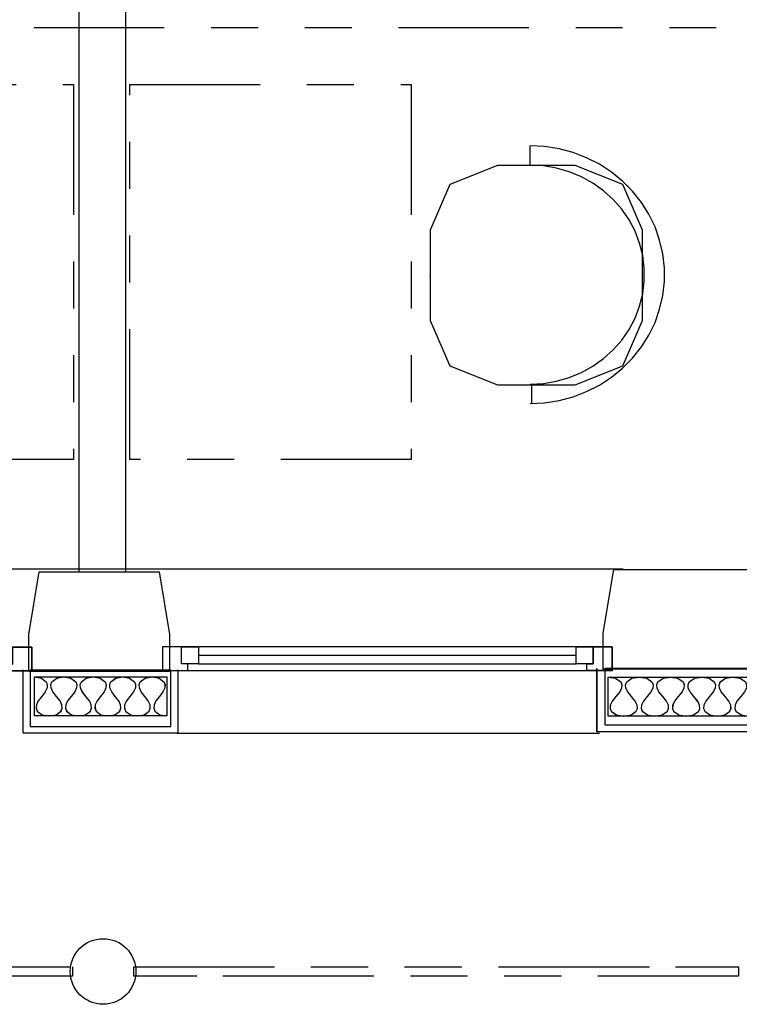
# Model space of a CAD drawing. Header units: millimetres. Extents: x -15 to 127, y -65 to 67.
# Tile 287 of 476: x 34.79 to 36.33, y 21.48 to 23.58. Entities that reach past the tile are written whole.
import ezdxf

# ---------------------------------------------------------------- set-up
doc = ezdxf.new("R2010")
doc.units = ezdxf.units.MM
doc.header["$MEASUREMENT"] = 0
doc.linetypes.add('PC_DASH_1', pattern=[0.638889, 0.277778, -0.083333, 0.055556, -0.083333, 0.055556, -0.083333])
doc.linetypes.add('PC_DASH_3', pattern=[0.055556, 0.027778, -0.027778])
doc.layers.add('structure rdc', color=7, linetype='Continuous')

# ---------------------------------------------------------------- blocks, each defined once
blk = doc.blocks.new('PD_8864')
at = {"layer": 'structure rdc', "color": 0}
for points in [[(36.0663, -24.131), (38.8288, -24.131), (38.8288, -24.2141), (36.0663, -24.2141), (36.0663, -24.131)], [(36.0663, -24.131), (36.082, -24.1336), (36.0931, -24.1413), (36.0955, -24.1472), (36.095, -24.1543), (36.091, -24.1628), (36.0829, -24.1725), (36.0748, -24.1822), (36.0708, -24.1907), (36.0703, -24.1978), (36.0727, -24.2037), (36.0838, -24.2115), (36.0995, -24.2141), (36.1153, -24.2115), (36.1264, -24.2037), (36.1288, -24.1978), (36.1282, -24.1907), (36.1242, -24.1822), (36.1162, -24.1725), (36.1081, -24.1628), (36.1041, -24.1543), (36.1036, -24.1472), (36.106, -24.1413), (36.1171, -24.1336), (36.1328, -24.131), (36.1486, -24.1336), (36.1597, -24.1413), (36.1621, -24.1472), (36.1615, -24.1543), (36.1575, -24.1628), (36.1495, -24.1725), (36.1414, -24.1822), (36.1374, -24.1907), (36.1369, -24.1978), (36.1393, -24.2037), (36.1504, -24.2115), (36.1661, -24.2141), (36.1819, -24.2115), (36.193, -24.2037), (36.1953, -24.1978), (36.1948, -24.1907), (36.1908, -24.1822), (36.1828, -24.1725), (36.1747, -24.1628), (36.1707, -24.1543), (36.1702, -24.1472), (36.1725, -24.1413), (36.1836, -24.1336), (36.1994, -24.131), (36.2151, -24.1336), (36.2263, -24.1413), (36.2286, -24.1472), (36.2281, -24.1543), (36.2241, -24.1628), (36.216, -24.1725), (36.208, -24.1822), (36.204, -24.1907), (36.2034, -24.1978), (36.2058, -24.2037), (36.2169, -24.2115), (36.2327, -24.2141), (36.2484, -24.2115), (36.2595, -24.2037), (36.2619, -24.1978), (36.2614, -24.1907), (36.2574, -24.1822), (36.2493, -24.1725), (36.2413, -24.1628), (36.2373, -24.1543), (36.2367, -24.1472), (36.2391, -24.1413), (36.2502, -24.1336), (36.266, -24.131), (36.2817, -24.1336), (36.2928, -24.1413), (36.2952, -24.1472), (36.2947, -24.1543), (36.2907, -24.1628), (36.2826, -24.1725), (36.2745, -24.1822), (36.2705, -24.1907), (36.27, -24.1978), (36.2724, -24.2037), (36.2835, -24.2115), (36.2992, -24.2141), (36.315, -24.2115), (36.3261, -24.2037), (36.3285, -24.1978), (36.328, -24.1907), (36.324, -24.1822), (36.3159, -24.1725), (36.3078, -24.1628), (36.3038, -24.1543), (36.3033, -24.1472), (36.3057, -24.1413), (36.3168, -24.1336), (36.3325, -24.131), (36.3483, -24.1336)], [(36.3492, -24.1725), (36.3411, -24.1822), (36.3371, -24.1907), (36.3366, -24.1978), (36.339, -24.2037), (36.3501, -24.2115)]]:
    blk.add_lwpolyline(points, dxfattribs=at)
blk = doc.blocks.new('PD_8865')
at = {"layer": 'structure rdc', "color": 0}
for p, q in [((36.0426, -24.2477), (36.0426, -24.1127)), ((38.8526, -24.2477), (36.0426, -24.2477))]:
    blk.add_line(p, q, dxfattribs=at)
blk = doc.blocks.new('PD_8873')
at = {"layer": 'structure rdc', "color": 0}
for points in [[(34.8421, -24.1304), (35.1245, -24.1304), (35.1245, -24.2138), (34.8421, -24.2138), (34.8421, -24.1304)], [(34.8421, -24.1304), (34.8569, -24.133), (34.8674, -24.1408), (34.8696, -24.1467), (34.8691, -24.1539), (34.8653, -24.1623), (34.8577, -24.1721), (34.8501, -24.1819), (34.8464, -24.1904), (34.8459, -24.1975), (34.8481, -24.2034), (34.8586, -24.2112), (34.8734, -24.2138), (34.8883, -24.2112), (34.8988, -24.2034), (34.901, -24.1975), (34.9005, -24.1904), (34.8967, -24.1819), (34.8891, -24.1721), (34.8815, -24.1623), (34.8777, -24.1539), (34.8772, -24.1467), (34.8795, -24.1408), (34.89, -24.133), (34.9048, -24.1304), (34.9197, -24.133), (34.9302, -24.1408), (34.9324, -24.1467), (34.9319, -24.1539), (34.9281, -24.1623), (34.9205, -24.1721), (34.9129, -24.1819), (34.9091, -24.1904), (34.9086, -24.1975), (34.9109, -24.2034), (34.9213, -24.2112), (34.9362, -24.2138), (34.951, -24.2112), (34.9615, -24.2034), (34.9638, -24.1975), (34.9633, -24.1904), (34.9595, -24.1819), (34.9519, -24.1721), (34.9443, -24.1623), (34.9405, -24.1539), (34.94, -24.1467), (34.9422, -24.1408), (34.9527, -24.133), (34.9676, -24.1304), (34.9824, -24.133), (34.9929, -24.1408), (34.9951, -24.1467), (34.9946, -24.1539), (34.9909, -24.1623), (34.9833, -24.1721), (34.9757, -24.1819), (34.9719, -24.1904), (34.9714, -24.1975), (34.9736, -24.2034), (34.9841, -24.2112), (34.9989, -24.2138), (35.0138, -24.2112), (35.0243, -24.2034), (35.0265, -24.1975), (35.026, -24.1904), (35.0222, -24.1819), (35.0146, -24.1721), (35.007, -24.1623), (35.0033, -24.1539), (35.0028, -24.1467), (35.005, -24.1408), (35.0155, -24.133), (35.0303, -24.1304), (35.0452, -24.133), (35.0557, -24.1408), (35.0579, -24.1467), (35.0574, -24.1539), (35.0536, -24.1623), (35.046, -24.1721), (35.0384, -24.1819), (35.0346, -24.1904), (35.0341, -24.1975), (35.0364, -24.2034), (35.0469, -24.2112), (35.0617, -24.2138), (35.0766, -24.2112), (35.087, -24.2034), (35.0893, -24.1975), (35.0888, -24.1904), (35.085, -24.1819), (35.0774, -24.1721), (35.0698, -24.1623), (35.066, -24.1539), (35.0655, -24.1467), (35.0677, -24.1408), (35.0782, -24.133), (35.0931, -24.1304), (35.1079, -24.133), (35.1184, -24.1408), (35.1207, -24.1467), (35.1202, -24.1539), (35.1164, -24.1623), (35.1088, -24.1721), (35.1012, -24.1819), (35.0974, -24.1904), (35.0969, -24.1975), (35.0991, -24.2034), (35.1096, -24.2112), (35.1245, -24.2138)]]:
    blk.add_lwpolyline(points, dxfattribs=at)
blk = doc.blocks.new('PD_4641')
at = {"layer": 'structure rdc', "color": 0}
for p, q in [((35.4179, -4.0853), (34.6119, -4.0853)), ((34.6119, -4.1036), (35.4179, -4.1036))]:
    blk.add_line(p, q, dxfattribs=at)
for points in [[(34.5349, -4.1173), (35.4949, -4.1173), (35.4949, -4.067), (34.5349, -4.067), (34.5349, -4.1173)], [(34.5349, -4.067), (34.5349, -4.1173), (34.5892, -4.1173), (34.5892, -4.1036), (34.5756, -4.1036), (34.5756, -4.067), (34.5349, -4.067)], [(34.5756, -4.067), (34.6119, -4.067), (34.6119, -4.1036), (34.5756, -4.1036), (34.5756, -4.067)], [(35.4179, -4.067), (35.4541, -4.067), (35.4541, -4.1036), (35.4179, -4.1036), (35.4179, -4.067)], [(35.4949, -4.067), (35.4949, -4.1173), (35.4405, -4.1173), (35.4405, -4.1036), (35.4541, -4.1036), (35.4541, -4.067), (35.4949, -4.067)]]:
    blk.add_lwpolyline(points, dxfattribs=at)
blk.add_point((35.4949, -4.1173), dxfattribs=at)
blk = doc.blocks.new('PD_4642')
at = {"layer": 'structure rdc', "color": 0}
for p, q in [((36.6566, -4.0846), (35.8505, -4.0846)), ((35.8505, -4.1029), (36.6566, -4.1029))]:
    blk.add_line(p, q, dxfattribs=at)
for points in [[(35.7736, -4.1166), (36.7336, -4.1166), (36.7336, -4.0663), (35.7736, -4.0663), (35.7736, -4.1166)], [(35.7736, -4.0663), (35.7736, -4.1166), (35.8279, -4.1166), (35.8279, -4.1029), (35.8143, -4.1029), (35.8143, -4.0663), (35.7736, -4.0663)], [(35.8143, -4.0663), (35.8505, -4.0663), (35.8505, -4.1029), (35.8143, -4.1029), (35.8143, -4.0663)], [(36.6566, -4.0663), (36.6928, -4.0663), (36.6928, -4.1029), (36.6566, -4.1029), (36.6566, -4.0663)], [(36.7336, -4.0663), (36.7336, -4.1166), (36.6792, -4.1166), (36.6792, -4.1029), (36.6928, -4.1029), (36.6928, -4.0663), (36.7336, -4.0663)]]:
    blk.add_lwpolyline(points, dxfattribs=at)
blk.add_point((36.7336, -4.1166), dxfattribs=at)
blk = doc.blocks.new('PD_4644')
at = {"layer": 'structure rdc', "color": 0}
for points in [[(35.5006, -4.1304), (35.783, -4.1304), (35.783, -4.2138), (35.5006, -4.2138), (35.5006, -4.1304)], [(35.5006, -4.1304), (35.5155, -4.133), (35.5259, -4.1408), (35.5282, -4.1467), (35.5277, -4.1539), (35.5239, -4.1623), (35.5163, -4.1721), (35.5087, -4.1819), (35.5049, -4.1904), (35.5044, -4.1975), (35.5067, -4.2034), (35.5171, -4.2112), (35.532, -4.2138), (35.5468, -4.2112), (35.5573, -4.2034), (35.5596, -4.1975), (35.5591, -4.1904), (35.5553, -4.1819), (35.5477, -4.1721), (35.5401, -4.1623), (35.5363, -4.1539), (35.5358, -4.1467), (35.538, -4.1408), (35.5485, -4.133), (35.5634, -4.1304), (35.5782, -4.133), (35.5887, -4.1408), (35.5909, -4.1467), (35.5904, -4.1539), (35.5867, -4.1623), (35.5791, -4.1721), (35.5715, -4.1819), (35.5677, -4.1904), (35.5672, -4.1975), (35.5694, -4.2034), (35.5799, -4.2112), (35.5947, -4.2138), (35.6096, -4.2112), (35.6201, -4.2034), (35.6223, -4.1975), (35.6218, -4.1904), (35.618, -4.1819), (35.6104, -4.1721), (35.6028, -4.1623), (35.5991, -4.1539), (35.5986, -4.1467), (35.6008, -4.1408), (35.6113, -4.133), (35.6261, -4.1304), (35.641, -4.133), (35.6515, -4.1408), (35.6537, -4.1467), (35.6532, -4.1539), (35.6494, -4.1623), (35.6418, -4.1721), (35.6342, -4.1819), (35.6304, -4.1904), (35.6299, -4.1975), (35.6322, -4.2034), (35.6426, -4.2112), (35.6575, -4.2138), (35.6724, -4.2112), (35.6828, -4.2034), (35.6851, -4.1975), (35.6846, -4.1904), (35.6808, -4.1819), (35.6732, -4.1721), (35.6656, -4.1623), (35.6618, -4.1539), (35.6613, -4.1467), (35.6635, -4.1408), (35.674, -4.133), (35.6889, -4.1304), (35.7037, -4.133), (35.7142, -4.1408), (35.7165, -4.1467), (35.716, -4.1539), (35.7122, -4.1623), (35.7046, -4.1721), (35.697, -4.1819), (35.6932, -4.1904), (35.6927, -4.1975), (35.6949, -4.2034), (35.7054, -4.2112), (35.7203, -4.2138), (35.7351, -4.2112), (35.7456, -4.2034), (35.7478, -4.1975), (35.7473, -4.1904), (35.7436, -4.1819), (35.736, -4.1721), (35.7283, -4.1623), (35.7246, -4.1539), (35.7241, -4.1467), (35.7263, -4.1408), (35.7368, -4.133), (35.7516, -4.1304), (35.7665, -4.133), (35.777, -4.1408), (35.7792, -4.1467), (35.7787, -4.1539), (35.7749, -4.1623), (35.7673, -4.1721), (35.7597, -4.1819), (35.7559, -4.1904), (35.7554, -4.1975), (35.7577, -4.2034), (35.7682, -4.2112), (35.783, -4.2138)]]:
    blk.add_lwpolyline(points, dxfattribs=at)
blk = doc.blocks.new('PD_4643')
at = {"layer": 'structure rdc', "color": 0}
for p, q in [((35.4768, -4.2504), (35.4768, -4.1154)), ((35.8068, -4.1154), (35.8068, -4.2504)), ((35.8068, -4.2504), (35.4768, -4.2504))]:
    blk.add_line(p, q, dxfattribs=at)
blk.add_lwpolyline([(35.7917, -4.2363), (35.7917, -4.1163), (35.4917, -4.1163), (35.4917, -4.2363), (35.7917, -4.2363)], dxfattribs=at)
at = {"layer": 'structure rdc'}
blk.add_blockref('PD_4644', (0, 0), dxfattribs=at)
blk = doc.blocks.new('PD_4909')
at = {"layer": 'structure rdc', "color": 0}
for points in [[(36.7248, -4.131), (39.4874, -4.131), (39.4874, -4.2141), (36.7248, -4.2141), (36.7248, -4.131)], [(36.7248, -4.131), (36.7406, -4.1336), (36.7517, -4.1413), (36.754, -4.1472), (36.7535, -4.1543), (36.7495, -4.1628), (36.7415, -4.1725), (36.7334, -4.1822), (36.7294, -4.1907), (36.7289, -4.1978), (36.7312, -4.2037), (36.7423, -4.2115), (36.7581, -4.2141), (36.7738, -4.2115), (36.785, -4.2037), (36.7873, -4.1978), (36.7868, -4.1907), (36.7828, -4.1822), (36.7747, -4.1725), (36.7667, -4.1628), (36.7627, -4.1543), (36.7622, -4.1472), (36.7645, -4.1413), (36.7756, -4.1336), (36.7914, -4.131), (36.8071, -4.1336), (36.8182, -4.1413), (36.8206, -4.1472), (36.8201, -4.1543), (36.8161, -4.1628), (36.808, -4.1725), (36.8, -4.1822), (36.796, -4.1907), (36.7954, -4.1978), (36.7978, -4.2037), (36.8089, -4.2115), (36.8247, -4.2141), (36.8404, -4.2115), (36.8515, -4.2037), (36.8539, -4.1978), (36.8534, -4.1907), (36.8494, -4.1822), (36.8413, -4.1725), (36.8332, -4.1628), (36.8292, -4.1543), (36.8287, -4.1472), (36.8311, -4.1413), (36.8422, -4.1336), (36.858, -4.131), (36.8737, -4.1336), (36.8848, -4.1413), (36.8872, -4.1472), (36.8867, -4.1543), (36.8827, -4.1628), (36.8746, -4.1725), (36.8665, -4.1822), (36.8625, -4.1907), (36.862, -4.1978), (36.8644, -4.2037), (36.8755, -4.2115), (36.8912, -4.2141), (36.907, -4.2115), (36.9181, -4.2037), (36.9205, -4.1978), (36.9199, -4.1907), (36.9159, -4.1822), (36.9079, -4.1725), (36.8998, -4.1628), (36.8958, -4.1543), (36.8953, -4.1472), (36.8977, -4.1413), (36.9088, -4.1336), (36.9245, -4.131), (36.9403, -4.1336), (36.9514, -4.1413), (36.9538, -4.1472), (36.9532, -4.1543), (36.9492, -4.1628), (36.9412, -4.1725), (36.9331, -4.1822), (36.9291, -4.1907), (36.9286, -4.1978), (36.9309, -4.2037), (36.9421, -4.2115), (36.9578, -4.2141), (36.9736, -4.2115), (36.9847, -4.2037), (36.987, -4.1978), (36.9865, -4.1907), (36.9825, -4.1822), (36.9744, -4.1725), (36.9664, -4.1628), (36.9624, -4.1543), (36.9619, -4.1472), (36.9642, -4.1413), (36.9753, -4.1336), (36.9911, -4.131), (37.0068, -4.1336), (37.0179, -4.1413), (37.0203, -4.1472), (37.0198, -4.1543), (37.0158, -4.1628), (37.0077, -4.1725), (36.9997, -4.1822), (36.9957, -4.1907), (36.9951, -4.1978), (36.9975, -4.2037), (37.0086, -4.2115), (37.0244, -4.2141), (37.0401, -4.2115), (37.0512, -4.2037), (37.0536, -4.1978), (37.0531, -4.1907), (37.0491, -4.1822), (37.041, -4.1725), (37.033, -4.1628), (37.029, -4.1543), (37.0284, -4.1472), (37.0308, -4.1413), (37.0419, -4.1336), (37.0577, -4.131), (37.0734, -4.1336), (37.0845, -4.1413), (37.0869, -4.1472), (37.0864, -4.1543), (37.0824, -4.1628), (37.0743, -4.1725), (37.0662, -4.1822), (37.0622, -4.1907), (37.0617, -4.1978), (37.0641, -4.2037), (37.0752, -4.2115), (37.0909, -4.2141), (37.1067, -4.2115), (37.1178, -4.2037), (37.1202, -4.1978), (37.1196, -4.1907), (37.1156, -4.1822), (37.1076, -4.1725), (37.0995, -4.1628), (37.0955, -4.1543), (37.095, -4.1472), (37.0974, -4.1413), (37.1085, -4.1336), (37.1242, -4.131), (37.14, -4.1336), (37.1511, -4.1413), (37.1535, -4.1472), (37.1529, -4.1543), (37.1489, -4.1628), (37.1409, -4.1725), (37.1328, -4.1822), (37.1288, -4.1907), (37.1283, -4.1978), (37.1306, -4.2037), (37.1418, -4.2115), (37.1575, -4.2141), (37.1733, -4.2115), (37.1844, -4.2037), (37.1867, -4.1978), (37.1862, -4.1907), (37.1822, -4.1822), (37.1742, -4.1725), (37.1661, -4.1628), (37.1621, -4.1543), (37.1616, -4.1472), (37.1639, -4.1413), (37.175, -4.1336), (37.1908, -4.131), (37.2065, -4.1336), (37.2177, -4.1413), (37.22, -4.1472), (37.2195, -4.1543), (37.2155, -4.1628), (37.2074, -4.1725), (37.1994, -4.1822), (37.1954, -4.1907), (37.1948, -4.1978), (37.1972, -4.2037), (37.2083, -4.2115), (37.2241, -4.2141), (37.2398, -4.2115), (37.2509, -4.2037), (37.2533, -4.1978), (37.2528, -4.1907), (37.2488, -4.1822), (37.2407, -4.1725), (37.2327, -4.1628), (37.2287, -4.1543), (37.2281, -4.1472), (37.2305, -4.1413), (37.2416, -4.1336), (37.2574, -4.131), (37.2731, -4.1336), (37.2842, -4.1413), (37.2866, -4.1472), (37.2861, -4.1543), (37.2821, -4.1628), (37.274, -4.1725), (37.2659, -4.1822), (37.2619, -4.1907), (37.2614, -4.1978), (37.2638, -4.2037), (37.2749, -4.2115), (37.2906, -4.2141), (37.3064, -4.2115), (37.3175, -4.2037), (37.3199, -4.1978), (37.3194, -4.1907), (37.3153, -4.1822), (37.3073, -4.1725), (37.2992, -4.1628), (37.2952, -4.1543), (37.2947, -4.1472), (37.2971, -4.1413), (37.3082, -4.1336), (37.3239, -4.131), (37.3397, -4.1336), (37.3508, -4.1413), (37.3532, -4.1472), (37.3526, -4.1543), (37.3486, -4.1628), (37.3406, -4.1725), (37.3325, -4.1822), (37.3285, -4.1907), (37.328, -4.1978), (37.3304, -4.2037), (37.3415, -4.2115), (37.3572, -4.2141), (37.373, -4.2115), (37.3841, -4.2037), (37.3864, -4.1978), (37.3859, -4.1907), (37.3819, -4.1822), (37.3739, -4.1725), (37.3658, -4.1628), (37.3618, -4.1543), (37.3613, -4.1472), (37.3636, -4.1413), (37.3748, -4.1336), (37.3905, -4.131), (37.4062, -4.1336), (37.4174, -4.1413), (37.4197, -4.1472), (37.4192, -4.1543), (37.4152, -4.1628), (37.4071, -4.1725), (37.3991, -4.1822), (37.3951, -4.1907), (37.3946, -4.1978), (37.3969, -4.2037), (37.408, -4.2115), (37.4238, -4.2141), (37.4395, -4.2115), (37.4506, -4.2037), (37.453, -4.1978), (37.4525, -4.1907), (37.4485, -4.1822), (37.4404, -4.1725), (37.4324, -4.1628), (37.4284, -4.1543), (37.4278, -4.1472), (37.4302, -4.1413), (37.4413, -4.1336), (37.4571, -4.131), (37.4728, -4.1336), (37.4839, -4.1413), (37.4863, -4.1472), (37.4858, -4.1543), (37.4818, -4.1628), (37.4737, -4.1725), (37.4656, -4.1822), (37.4616, -4.1907), (37.4611, -4.1978), (37.4635, -4.2037), (37.4746, -4.2115), (37.4904, -4.2141), (37.5061, -4.2115), (37.5172, -4.2037), (37.5196, -4.1978), (37.5191, -4.1907), (37.5151, -4.1822), (37.507, -4.1725), (37.4989, -4.1628), (37.4949, -4.1543), (37.4944, -4.1472), (37.4968, -4.1413), (37.5079, -4.1336), (37.5236, -4.131), (37.5394, -4.1336), (37.5505, -4.1413), (37.5529, -4.1472), (37.5523, -4.1543), (37.5483, -4.1628), (37.5403, -4.1725), (37.5322, -4.1822), (37.5282, -4.1907), (37.5277, -4.1978), (37.5301, -4.2037), (37.5412, -4.2115), (37.5569, -4.2141), (37.5727, -4.2115), (37.5838, -4.2037), (37.5862, -4.1978), (37.5856, -4.1907), (37.5816, -4.1822), (37.5736, -4.1725), (37.5655, -4.1628), (37.5615, -4.1543), (37.561, -4.1472), (37.5633, -4.1413), (37.5745, -4.1336), (37.5902, -4.131), (37.606, -4.1336), (37.6171, -4.1413), (37.6194, -4.1472), (37.6189, -4.1543), (37.6149, -4.1628), (37.6068, -4.1725), (37.5988, -4.1822), (37.5948, -4.1907), (37.5943, -4.1978), (37.5966, -4.2037), (37.6077, -4.2115), (37.6235, -4.2141), (37.6392, -4.2115), (37.6504, -4.2037), (37.6527, -4.1978), (37.6522, -4.1907), (37.6482, -4.1822), (37.6401, -4.1725), (37.6321, -4.1628), (37.6281, -4.1543), (37.6275, -4.1472), (37.6299, -4.1413), (37.641, -4.1336), (37.6568, -4.131), (37.6725, -4.1336), (37.6836, -4.1413), (37.686, -4.1472), (37.6855, -4.1543), (37.6815, -4.1628), (37.6734, -4.1725), (37.6654, -4.1822), (37.6614, -4.1907), (37.6608, -4.1978), (37.6632, -4.2037), (37.6743, -4.2115), (37.6901, -4.2141), (37.7058, -4.2115), (37.7169, -4.2037), (37.7193, -4.1978), (37.7188, -4.1907), (37.7148, -4.1822), (37.7067, -4.1725), (37.6986, -4.1628), (37.6946, -4.1543), (37.6941, -4.1472), (37.6965, -4.1413), (37.7076, -4.1336), (37.7233, -4.131), (37.7391, -4.1336), (37.7502, -4.1413), (37.7526, -4.1472), (37.752, -4.1543), (37.748, -4.1628), (37.74, -4.1725), (37.7319, -4.1822), (37.7279, -4.1907), (37.7274, -4.1978), (37.7298, -4.2037), (37.7409, -4.2115), (37.7566, -4.2141), (37.7724, -4.2115), (37.7835, -4.2037), (37.7859, -4.1978), (37.7853, -4.1907), (37.7813, -4.1822), (37.7733, -4.1725), (37.7652, -4.1628), (37.7612, -4.1543), (37.7607, -4.1472), (37.763, -4.1413), (37.7742, -4.1336), (37.7899, -4.131), (37.8057, -4.1336), (37.8168, -4.1413), (37.8191, -4.1472), (37.8186, -4.1543), (37.8146, -4.1628), (37.8066, -4.1725), (37.7985, -4.1822), (37.7945, -4.1907), (37.794, -4.1978), (37.7963, -4.2037), (37.8074, -4.2115), (37.8232, -4.2141), (37.8389, -4.2115), (37.8501, -4.2037), (37.8524, -4.1978), (37.8519, -4.1907), (37.8479, -4.1822), (37.8398, -4.1725), (37.8318, -4.1628), (37.8278, -4.1543), (37.8272, -4.1472), (37.8296, -4.1413), (37.8407, -4.1336), (37.8565, -4.131), (37.8722, -4.1336), (37.8833, -4.1413), (37.8857, -4.1472), (37.8852, -4.1543), (37.8812, -4.1628), (37.8731, -4.1725), (37.8651, -4.1822), (37.8611, -4.1907), (37.8605, -4.1978), (37.8629, -4.2037), (37.874, -4.2115), (37.8898, -4.2141), (37.9055, -4.2115), (37.9166, -4.2037), (37.919, -4.1978), (37.9185, -4.1907), (37.9145, -4.1822), (37.9064, -4.1725), (37.8983, -4.1628), (37.8943, -4.1543), (37.8938, -4.1472), (37.8962, -4.1413), (37.9073, -4.1336), (37.923, -4.131), (37.9388, -4.1336), (37.9499, -4.1413), (37.9523, -4.1472), (37.9518, -4.1543), (37.9477, -4.1628), (37.9397, -4.1725), (37.9316, -4.1822), (37.9276, -4.1907), (37.9271, -4.1978), (37.9295, -4.2037), (37.9406, -4.2115), (37.9563, -4.2141), (37.9721, -4.2115), (37.9832, -4.2037), (37.9856, -4.1978), (37.985, -4.1907), (37.981, -4.1822), (37.973, -4.1725), (37.9649, -4.1628), (37.9609, -4.1543), (37.9604, -4.1472), (37.9628, -4.1413), (37.9739, -4.1336), (37.9896, -4.131), (38.0054, -4.1336), (38.0165, -4.1413), (38.0188, -4.1472), (38.0183, -4.1543), (38.0143, -4.1628), (38.0063, -4.1725), (37.9982, -4.1822), (37.9942, -4.1907), (37.9937, -4.1978), (37.996, -4.2037), (38.0072, -4.2115), (38.0229, -4.2141), (38.0386, -4.2115), (38.0498, -4.2037), (38.0521, -4.1978), (38.0516, -4.1907), (38.0476, -4.1822), (38.0395, -4.1725), (38.0315, -4.1628), (38.0275, -4.1543), (38.027, -4.1472), (38.0293, -4.1413), (38.0404, -4.1336), (38.0562, -4.131), (38.0719, -4.1336), (38.083, -4.1413), (38.0854, -4.1472), (38.0849, -4.1543), (38.0809, -4.1628), (38.0728, -4.1725), (38.0648, -4.1822), (38.0608, -4.1907), (38.0602, -4.1978), (38.0626, -4.2037), (38.0737, -4.2115), (38.0895, -4.2141), (38.1052, -4.2115), (38.1163, -4.2037), (38.1187, -4.1978), (38.1182, -4.1907), (38.1142, -4.1822), (38.1061, -4.1725), (38.098, -4.1628), (38.094, -4.1543), (38.0935, -4.1472), (38.0959, -4.1413), (38.107, -4.1336), (38.1228, -4.131), (38.1385, -4.1336), (38.1496, -4.1413), (38.152, -4.1472), (38.1515, -4.1543), (38.1475, -4.1628), (38.1394, -4.1725), (38.1313, -4.1822), (38.1273, -4.1907), (38.1268, -4.1978), (38.1292, -4.2037), (38.1403, -4.2115), (38.156, -4.2141), (38.1718, -4.2115), (38.1829, -4.2037), (38.1853, -4.1978), (38.1847, -4.1907), (38.1807, -4.1822), (38.1727, -4.1725), (38.1646, -4.1628), (38.1606, -4.1543), (38.1601, -4.1472), (38.1625, -4.1413), (38.1736, -4.1336), (38.1893, -4.131), (38.2051, -4.1336), (38.2162, -4.1413), (38.2186, -4.1472), (38.218, -4.1543), (38.214, -4.1628), (38.206, -4.1725), (38.1979, -4.1822), (38.1939, -4.1907), (38.1934, -4.1978), (38.1957, -4.2037), (38.2069, -4.2115), (38.2226, -4.2141), (38.2384, -4.2115), (38.2495, -4.2037), (38.2518, -4.1978), (38.2513, -4.1907), (38.2473, -4.1822), (38.2392, -4.1725), (38.2312, -4.1628), (38.2272, -4.1543), (38.2267, -4.1472), (38.229, -4.1413), (38.2401, -4.1336), (38.2559, -4.131), (38.2716, -4.1336), (38.2828, -4.1413), (38.2851, -4.1472), (38.2846, -4.1543), (38.2806, -4.1628), (38.2725, -4.1725), (38.2645, -4.1822), (38.2605, -4.1907), (38.2599, -4.1978), (38.2623, -4.2037), (38.2734, -4.2115), (38.2892, -4.2141), (38.3049, -4.2115), (38.316, -4.2037), (38.3184, -4.1978), (38.3179, -4.1907), (38.3139, -4.1822), (38.3058, -4.1725), (38.2978, -4.1628), (38.2938, -4.1543), (38.2932, -4.1472), (38.2956, -4.1413), (38.3067, -4.1336), (38.3225, -4.131), (38.3382, -4.1336), (38.3493, -4.1413), (38.3517, -4.1472), (38.3512, -4.1543), (38.3472, -4.1628), (38.3391, -4.1725), (38.331, -4.1822), (38.327, -4.1907), (38.3265, -4.1978), (38.3289, -4.2037), (38.34, -4.2115), (38.3557, -4.2141), (38.3715, -4.2115), (38.3826, -4.2037), (38.385, -4.1978), (38.3844, -4.1907), (38.3804, -4.1822), (38.3724, -4.1725), (38.3643, -4.1628), (38.3603, -4.1543), (38.3598, -4.1472), (38.3622, -4.1413), (38.3733, -4.1336), (38.389, -4.131), (38.4048, -4.1336), (38.4159, -4.1413), (38.4183, -4.1472), (38.4177, -4.1543), (38.4137, -4.1628), (38.4057, -4.1725), (38.3976, -4.1822), (38.3936, -4.1907), (38.3931, -4.1978), (38.3954, -4.2037), (38.4066, -4.2115), (38.4223, -4.2141), (38.4381, -4.2115), (38.4492, -4.2037), (38.4515, -4.1978), (38.451, -4.1907), (38.447, -4.1822), (38.439, -4.1725), (38.4309, -4.1628), (38.4269, -4.1543), (38.4264, -4.1472), (38.4287, -4.1413), (38.4398, -4.1336), (38.4556, -4.131), (38.4713, -4.1336), (38.4825, -4.1413), (38.4848, -4.1472), (38.4843, -4.1543), (38.4803, -4.1628), (38.4722, -4.1725), (38.4642, -4.1822), (38.4602, -4.1907), (38.4596, -4.1978), (38.462, -4.2037), (38.4731, -4.2115), (38.4889, -4.2141), (38.5046, -4.2115), (38.5157, -4.2037), (38.5181, -4.1978), (38.5176, -4.1907), (38.5136, -4.1822), (38.5055, -4.1725), (38.4975, -4.1628), (38.4935, -4.1543), (38.4929, -4.1472), (38.4953, -4.1413), (38.5064, -4.1336), (38.5222, -4.131), (38.5379, -4.1336), (38.549, -4.1413), (38.5514, -4.1472), (38.5509, -4.1543), (38.5469, -4.1628), (38.5388, -4.1725), (38.5307, -4.1822), (38.5267, -4.1907), (38.5262, -4.1978), (38.5286, -4.2037), (38.5397, -4.2115), (38.5554, -4.2141), (38.5712, -4.2115), (38.5823, -4.2037), (38.5847, -4.1978), (38.5842, -4.1907), (38.5801, -4.1822), (38.5721, -4.1725), (38.564, -4.1628), (38.56, -4.1543), (38.5595, -4.1472), (38.5619, -4.1413), (38.573, -4.1336), (38.5887, -4.131), (38.6045, -4.1336), (38.6156, -4.1413), (38.618, -4.1472), (38.6174, -4.1543), (38.6134, -4.1628), (38.6054, -4.1725), (38.5973, -4.1822), (38.5933, -4.1907), (38.5928, -4.1978), (38.5952, -4.2037), (38.6063, -4.2115), (38.622, -4.2141), (38.6378, -4.2115), (38.6489, -4.2037), (38.6512, -4.1978), (38.6507, -4.1907), (38.6467, -4.1822), (38.6387, -4.1725), (38.6306, -4.1628), (38.6266, -4.1543), (38.6261, -4.1472), (38.6284, -4.1413), (38.6396, -4.1336), (38.6553, -4.131), (38.671, -4.1336), (38.6822, -4.1413), (38.6845, -4.1472), (38.684, -4.1543), (38.68, -4.1628), (38.6719, -4.1725), (38.6639, -4.1822), (38.6599, -4.1907), (38.6594, -4.1978), (38.6617, -4.2037), (38.6728, -4.2115), (38.6886, -4.2141), (38.7043, -4.2115), (38.7154, -4.2037), (38.7178, -4.1978), (38.7173, -4.1907), (38.7133, -4.1822), (38.7052, -4.1725), (38.6972, -4.1628), (38.6932, -4.1543), (38.6926, -4.1472), (38.695, -4.1413), (38.7061, -4.1336), (38.7219, -4.131), (38.7376, -4.1336), (38.7487, -4.1413), (38.7511, -4.1472), (38.7506, -4.1543), (38.7466, -4.1628), (38.7385, -4.1725), (38.7305, -4.1822), (38.7264, -4.1907), (38.7259, -4.1978), (38.7283, -4.2037), (38.7394, -4.2115), (38.7552, -4.2141), (38.7709, -4.2115), (38.782, -4.2037), (38.7844, -4.1978), (38.7839, -4.1907), (38.7799, -4.1822), (38.7718, -4.1725), (38.7637, -4.1628), (38.7597, -4.1543), (38.7592, -4.1472), (38.7616, -4.1413), (38.7727, -4.1336), (38.7884, -4.131), (38.8042, -4.1336), (38.8153, -4.1413), (38.8177, -4.1472), (38.8171, -4.1543), (38.8131, -4.1628), (38.8051, -4.1725), (38.797, -4.1822), (38.793, -4.1907), (38.7925, -4.1978), (38.7949, -4.2037), (38.806, -4.2115), (38.8217, -4.2141), (38.8375, -4.2115), (38.8486, -4.2037), (38.851, -4.1978), (38.8504, -4.1907), (38.8464, -4.1822), (38.8384, -4.1725), (38.8303, -4.1628), (38.8263, -4.1543), (38.8258, -4.1472), (38.8281, -4.1413), (38.8393, -4.1336), (38.855, -4.131), (38.8708, -4.1336), (38.8819, -4.1413), (38.8842, -4.1472), (38.8837, -4.1543), (38.8797, -4.1628), (38.8716, -4.1725), (38.8636, -4.1822), (38.8596, -4.1907), (38.8591, -4.1978), (38.8614, -4.2037), (38.8725, -4.2115), (38.8883, -4.2141), (38.904, -4.2115), (38.9152, -4.2037), (38.9175, -4.1978), (38.917, -4.1907), (38.913, -4.1822), (38.9049, -4.1725), (38.8969, -4.1628), (38.8929, -4.1543), (38.8923, -4.1472), (38.8947, -4.1413), (38.9058, -4.1336), (38.9216, -4.131), (38.9373, -4.1336), (38.9484, -4.1413), (38.9508, -4.1472), (38.9503, -4.1543), (38.9463, -4.1628), (38.9382, -4.1725), (38.9302, -4.1822), (38.9262, -4.1907), (38.9256, -4.1978), (38.928, -4.2037), (38.9391, -4.2115), (38.9549, -4.2141), (38.9706, -4.2115), (38.9817, -4.2037), (38.9841, -4.1978), (38.9836, -4.1907), (38.9796, -4.1822), (38.9715, -4.1725), (38.9634, -4.1628), (38.9594, -4.1543), (38.9589, -4.1472), (38.9613, -4.1413), (38.9724, -4.1336), (38.9881, -4.131), (39.0039, -4.1336), (39.015, -4.1413), (39.0174, -4.1472), (39.0168, -4.1543), (39.0128, -4.1628), (39.0048, -4.1725), (38.9967, -4.1822), (38.9927, -4.1907), (38.9922, -4.1978), (38.9946, -4.2037), (39.0057, -4.2115), (39.0214, -4.2141), (39.0372, -4.2115), (39.0483, -4.2037), (39.0507, -4.1978), (39.0501, -4.1907), (39.0461, -4.1822), (39.0381, -4.1725), (39.03, -4.1628), (39.026, -4.1543), (39.0255, -4.1472), (39.0278, -4.1413), (39.039, -4.1336), (39.0547, -4.131), (39.0705, -4.1336), (39.0816, -4.1413), (39.0839, -4.1472), (39.0834, -4.1543), (39.0794, -4.1628), (39.0714, -4.1725), (39.0633, -4.1822), (39.0593, -4.1907), (39.0588, -4.1978), (39.0611, -4.2037), (39.0722, -4.2115), (39.088, -4.2141), (39.1037, -4.2115), (39.1149, -4.2037), (39.1172, -4.1978), (39.1167, -4.1907), (39.1127, -4.1822), (39.1046, -4.1725), (39.0966, -4.1628), (39.0926, -4.1543), (39.092, -4.1472), (39.0944, -4.1413), (39.1055, -4.1336), (39.1213, -4.131), (39.137, -4.1336), (39.1481, -4.1413), (39.1505, -4.1472), (39.15, -4.1543), (39.146, -4.1628), (39.1379, -4.1725), (39.1299, -4.1822), (39.1259, -4.1907), (39.1253, -4.1978), (39.1277, -4.2037), (39.1388, -4.2115), (39.1546, -4.2141), (39.1703, -4.2115), (39.1814, -4.2037), (39.1838, -4.1978), (39.1833, -4.1907), (39.1793, -4.1822), (39.1712, -4.1725), (39.1631, -4.1628), (39.1591, -4.1543), (39.1586, -4.1472), (39.161, -4.1413), (39.1721, -4.1336), (39.1878, -4.131), (39.2036, -4.1336), (39.2147, -4.1413), (39.2171, -4.1472), (39.2166, -4.1543), (39.2125, -4.1628), (39.2045, -4.1725), (39.1964, -4.1822), (39.1924, -4.1907), (39.1919, -4.1978), (39.1943, -4.2037), (39.2054, -4.2115), (39.2211, -4.2141), (39.2369, -4.2115), (39.248, -4.2037), (39.2504, -4.1978), (39.2498, -4.1907), (39.2458, -4.1822), (39.2378, -4.1725), (39.2297, -4.1628), (39.2257, -4.1543), (39.2252, -4.1472), (39.2276, -4.1413), (39.2387, -4.1336), (39.2544, -4.131), (39.2702, -4.1336), (39.2813, -4.1413), (39.2836, -4.1472), (39.2831, -4.1543), (39.2791, -4.1628), (39.2711, -4.1725), (39.263, -4.1822), (39.259, -4.1907), (39.2585, -4.1978), (39.2608, -4.2037), (39.272, -4.2115), (39.2877, -4.2141), (39.3034, -4.2115), (39.3146, -4.2037), (39.3169, -4.1978), (39.3164, -4.1907), (39.3124, -4.1822), (39.3043, -4.1725), (39.2963, -4.1628), (39.2923, -4.1543), (39.2918, -4.1472), (39.2941, -4.1413), (39.3052, -4.1336), (39.321, -4.131), (39.3367, -4.1336), (39.3478, -4.1413), (39.3502, -4.1472), (39.3497, -4.1543), (39.3457, -4.1628), (39.3376, -4.1725), (39.3296, -4.1822), (39.3256, -4.1907), (39.325, -4.1978), (39.3274, -4.2037), (39.3385, -4.2115), (39.3543, -4.2141), (39.37, -4.2115), (39.3811, -4.2037), (39.3835, -4.1978), (39.383, -4.1907), (39.379, -4.1822), (39.3709, -4.1725), (39.3629, -4.1628), (39.3588, -4.1543), (39.3583, -4.1472), (39.3607, -4.1413), (39.3718, -4.1336), (39.3876, -4.131), (39.4033, -4.1336), (39.4144, -4.1413), (39.4168, -4.1472), (39.4163, -4.1543), (39.4123, -4.1628), (39.4042, -4.1725), (39.3961, -4.1822), (39.3921, -4.1907), (39.3916, -4.1978), (39.394, -4.2037), (39.4051, -4.2115), (39.4208, -4.2141), (39.4366, -4.2115), (39.4477, -4.2037), (39.4501, -4.1978), (39.4495, -4.1907), (39.4455, -4.1822), (39.4375, -4.1725), (39.4294, -4.1628), (39.4254, -4.1543), (39.4249, -4.1472), (39.4273, -4.1413), (39.4384, -4.1336), (39.4541, -4.131), (39.4699, -4.1336), (39.481, -4.1413), (39.4834, -4.1472), (39.4828, -4.1543), (39.4788, -4.1628), (39.4708, -4.1725), (39.4627, -4.1822), (39.4587, -4.1907), (39.4582, -4.1978), (39.4605, -4.2037), (39.4717, -4.2115), (39.4874, -4.2141)]]:
    blk.add_lwpolyline(points, dxfattribs=at)
blk = doc.blocks.new('PD_4910')
at = {"layer": 'structure rdc', "color": 0}
for p, q in [((36.7011, -4.2477), (36.7011, -4.1127)), ((39.5111, -4.1127), (39.5111, -4.2477)), ((39.5111, -4.2477), (36.7011, -4.2477))]:
    blk.add_line(p, q, dxfattribs=at)
blk = doc.blocks.new('PD_4908')
at = {"layer": 'structure rdc', "color": 0}
blk.add_lwpolyline([(39.4965, -4.2327), (39.4965, -4.1127), (36.7175, -4.1127), (36.7175, -4.2327), (39.4965, -4.2327)], dxfattribs=at)
at = {"layer": 'structure rdc'}
for name in ['PD_4910', 'PD_4909']:
    blk.add_blockref(name, (0, 0), dxfattribs=at)

msp = doc.modelspace()

# ---------------------------------------------------------------- linework, layer by layer
at = {"layer": 'structure rdc', "color": 0, "linetype": 'PC_DASH_1'}
for p, q in [((1.3761, 23.5606), (55.1656, 23.5606)), ((35.8782, 23.308), (35.8782, 23.2669)), ((35.8825, 22.7593), (35.8825, 22.7983))]:
    msp.add_line(p, q, dxfattribs=at)
at = {"layer": 'structure rdc', "color": 0}
for p, q in [((34.9159, 23.557), (34.9159, 22.3993)), ((35.0159, 22.3993), (35.0159, 23.557)), ((36.0773, 22.4047), (33.8513, 22.4047)), ((36.0773, 22.4047), (33.8513, 22.4047)), ((34.9159, 22.3993), (35.0159, 22.3993)), ((35.9771, 22.2207), (35.171, 22.2207)), ((35.171, 22.2024), (35.9771, 22.2024)), ((34.7973, 22.0549), (34.7973, 22.1899)), ((35.1273, 22.1899), (35.1273, 22.0549)), ((35.1273, 22.0549), (34.7973, 22.0549)), ((35.1252, 22.0549), (36.0266, 22.0549)), ((35.1252, 22.0549), (36.0266, 22.0549))]:
    msp.add_line(p, q, dxfattribs=at)
for points in [[(34.9159, 22.3993), (35.0159, 22.3993), (35.0159, 28.6495), (34.9159, 28.6495), (34.9159, 22.3993)], [(34.8092, 22.1863), (34.8092, 22.2653), (34.8314, 22.3993), (35.087, 22.3993), (35.1092, 22.2653), (35.1092, 22.1863), (34.8092, 22.1863)], [(34.8092, 22.1863), (34.8092, 22.2653), (34.8314, 22.3993), (35.087, 22.3993), (35.1092, 22.2653), (35.1092, 22.1863), (34.8092, 22.1863)], [(36.0348, 22.191), (36.0348, 22.2679), (36.0572, 22.404), (38.803, 22.404), (38.8253, 22.2679), (38.8253, 22.191), (36.0348, 22.191)], [(36.0348, 22.191), (36.0348, 22.2679), (36.0572, 22.404), (38.803, 22.404), (38.8253, 22.2679), (38.8253, 22.191), (36.0348, 22.191)], [(33.8554, 22.1879), (34.8154, 22.1879), (34.8154, 22.2383), (33.8554, 22.2383), (33.8554, 22.1879)], [(34.8154, 22.2383), (34.8154, 22.1879), (34.761, 22.1879), (34.761, 22.2017), (34.7746, 22.2017), (34.7746, 22.2383), (34.8154, 22.2383)], [(35.0941, 22.1886), (36.0541, 22.1886), (36.0541, 22.239), (35.0941, 22.239), (35.0941, 22.1886)], [(35.0941, 22.239), (35.0941, 22.1886), (35.1484, 22.1886), (35.1484, 22.2024), (35.1348, 22.2024), (35.1348, 22.239), (35.0941, 22.239)], [(35.1348, 22.239), (35.171, 22.239), (35.171, 22.2024), (35.1348, 22.2024), (35.1348, 22.239)], [(35.9771, 22.239), (36.0133, 22.239), (36.0133, 22.2024), (35.9771, 22.2024), (35.9771, 22.239)], [(36.0541, 22.239), (36.0541, 22.1886), (35.9997, 22.1886), (35.9997, 22.2024), (36.0133, 22.2024), (36.0133, 22.239), (36.0541, 22.239)], [(35.1122, 22.0689), (35.1122, 22.1889), (34.8122, 22.1889), (34.8122, 22.0689), (35.1122, 22.0689)], [(38.817, 22.0726), (38.817, 22.1926), (36.038, 22.1926), (36.038, 22.0726), (38.817, 22.0726)]]:
    msp.add_lwpolyline(points, dxfattribs=at)
at = {"layer": 'structure rdc', "color": 0, "linetype": 'PC_DASH_1'}
for points in [[(34.3042, 22.639), (34.3042, 23.439), (34.9042, 23.439), (34.9042, 22.639), (34.3042, 22.639)], [(35.025, 22.639), (35.025, 23.439), (35.625, 23.439), (35.625, 22.639), (35.025, 22.639)], [(35.8789, 22.7583), (35.9099, 22.7599), (35.9406, 22.7647), (35.9705, 22.7727), (35.9994, 22.7837), (36.0268, 22.7977), (36.0525, 22.8144), (36.0762, 22.8336), (36.0975, 22.8553), (36.1163, 22.879), (36.1323, 22.9045), (36.1454, 22.9315), (36.1553, 22.9597), (36.1619, 22.9888), (36.1653, 23.0184), (36.1653, 23.0482), (36.1619, 23.0778), (36.1553, 23.1069), (36.1454, 23.1351), (36.1323, 23.1621), (36.1163, 23.1876), (36.0975, 23.2113), (36.0762, 23.2329), (36.0525, 23.2522), (36.0268, 23.2689), (35.9994, 23.2829), (35.9705, 23.2939), (35.9406, 23.3018), (35.9099, 23.3067), (35.8789, 23.3083)], [(35.879, 22.7994), (35.9073, 22.801), (35.9352, 22.8057), (35.9624, 22.8135), (35.9884, 22.8243), (36.013, 22.8379), (36.0357, 22.8541), (36.0564, 22.8728), (36.0746, 22.8936), (36.0902, 22.9163), (36.1029, 22.9406), (36.1126, 22.9662), (36.1192, 22.9927), (36.1224, 23.0197), (36.1224, 23.0469), (36.1192, 23.0739), (36.1126, 23.1003), (36.1029, 23.1259), (36.0902, 23.1502), (36.0746, 23.1729), (36.0564, 23.1938), (36.0357, 23.2124), (36.013, 23.2287), (35.9884, 23.2423), (35.9624, 23.253), (35.9352, 23.2608), (35.9073, 23.2655), (35.879, 23.2671)], [(36.1187, 22.9358), (36.1187, 23.1285), (36.0767, 23.2258), (35.9753, 23.266), (35.8091, 23.266), (35.7077, 23.2258), (35.6657, 23.1285), (35.6657, 22.9358), (35.7077, 22.8386), (35.8091, 22.7983), (35.9753, 22.7983), (36.0767, 22.8386), (36.1187, 22.9358)], [(34.9023, 21.5557), (34.9023, 21.5357), (33.5979, 21.5357), (33.5979, 21.5557), (34.9023, 21.5557)], [(36.3233, 21.5558), (36.3233, 21.5358), (35.0333, 21.5358), (35.0333, 21.5558), (36.3233, 21.5558)]]:
    msp.add_lwpolyline(points, dxfattribs=at)
at = {"layer": 'structure rdc', "color": 0, "linetype": 'PC_DASH_3'}
for points in [[(34.9023, 21.5557), (34.9023, 21.5357), (33.5979, 21.5357), (33.5979, 21.5557), (34.9023, 21.5557)], [(36.3233, 21.5558), (36.3233, 21.5358), (35.0333, 21.5358), (35.0333, 21.5558), (36.3233, 21.5558)]]:
    msp.add_lwpolyline(points, dxfattribs=at)
at = {"layer": 'structure rdc', "color": 0}
msp.add_circle((34.9677, 21.5459), 0.07, dxfattribs=at)
msp.add_circle((34.9677, 21.5459), 0.07, dxfattribs=at)
for p in [(35.6657, 23.0322), (34.8154, 22.1879), (36.0541, 22.1886)]:
    msp.add_point(p, dxfattribs=at)

# ---------------------------------------------------------------- block references
at = {"layer": 'structure rdc'}
for name, p in [('PD_4641', (-0.6795, 26.3053)), ('PD_4642', (-0.6795, 26.3053)), ('PD_4643', (-0.6795, 26.3053)), ('PD_8873', (-0.0209, 46.3053)), ('PD_8865', (-0.0209, 46.3053)), ('PD_4908', (-0.6795, 26.3053)), ('PD_8864', (-0.0209, 46.3053))]:
    msp.add_blockref(name, p, dxfattribs=at)

doc.saveas('drawing.dxf')
